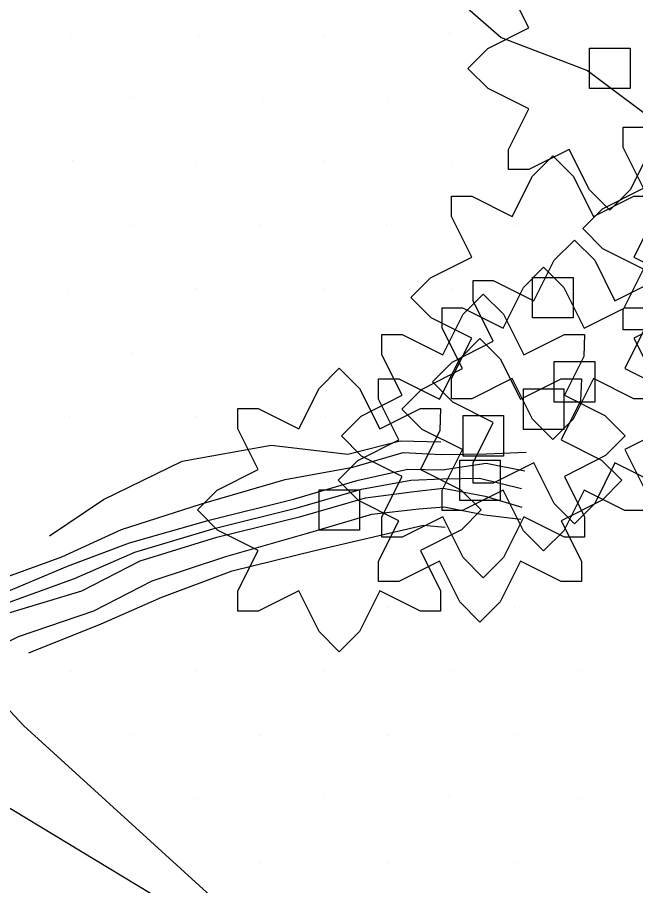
# Model space of a CAD drawing. Extents: x 1602514 to 1609837, y 863887 to 871157.
# Drawn here: x 1605358.5 to 1605427.1, y 867523.7 to 867620.1 of the extents above; entities that cross this region are included whole.
import ezdxf

# ---------------------------------------------------------------- set-up
doc = ezdxf.new("R2010")
doc.units = 0
for name, color, linetype in [('Environmental-New trees', 7, 'Continuous'), ('Survey-Ditches', 7, 'Continuous'), ('Survey-Flow line', 7, 'Continuous'), ('Survey-Ridge Lines', 7, 'Continuous'), ('Survey-Spot dirt', 7, 'Continuous'), ('Survey-Vegetation trees', 7, 'Continuous')]:
    doc.layers.add(name, color=color, linetype=linetype)

msp = doc.modelspace()

# ---------------------------------------------------------------- linework, layer by layer
at = {"layer": 'Environmental-New trees'}
for points in [[(1605435.416, 867623.283), (1605433.249, 867618.958), (1605437.75, 867616.707), (1605440, 867614.457), (1605437.808, 867612.265), (1605433.249, 867609.956), (1605435.5, 867605.456), (1605435.5, 867603.205), (1605433.249, 867603.205), (1605428.748, 867605.456), (1605426.498, 867600.955), (1605424.248, 867598.705), (1605421.997, 867600.955), (1605419.747, 867605.456), (1605415.246, 867603.205), (1605412.996, 867603.205), (1605412.996, 867605.456), (1605415.246, 867609.956), (1605410.746, 867612.207), (1605408.495, 867614.457), (1605410.687, 867616.649), (1605415.246, 867618.958), (1605412.996, 867623.459)], [(1605435.416, 867623.283), (1605433.249, 867618.958), (1605437.75, 867616.707), (1605440, 867614.457), (1605437.808, 867612.265), (1605433.249, 867609.956), (1605435.5, 867605.456), (1605435.5, 867603.205), (1605433.249, 867603.205), (1605428.748, 867605.456), (1605426.498, 867600.955), (1605424.248, 867598.705), (1605421.997, 867600.955), (1605419.747, 867605.456), (1605415.246, 867603.205), (1605412.996, 867603.205), (1605412.996, 867605.456), (1605415.246, 867609.956), (1605410.746, 867612.207), (1605408.495, 867614.457), (1605410.687, 867616.649), (1605415.246, 867618.958), (1605412.996, 867623.459)], [(1605427.985, 867585.402), (1605425.734, 867585.402), (1605425.734, 867587.652), (1605427.985, 867592.153), (1605423.484, 867594.404), (1605421.234, 867596.654), (1605423.426, 867598.846), (1605427.985, 867601.155), (1605425.734, 867605.655), (1605425.734, 867607.906), (1605427.985, 867607.906)], [(1605427.985, 867585.402), (1605425.734, 867585.402), (1605425.734, 867587.652), (1605427.985, 867592.153), (1605423.484, 867594.404), (1605421.234, 867596.654), (1605423.426, 867598.846), (1605427.985, 867601.155), (1605425.734, 867605.655), (1605425.734, 867607.906), (1605427.985, 867607.906)], [(1605429.17, 867577.74), (1605426.92, 867577.74), (1605422.419, 867579.99), (1605420.169, 867575.49), (1605417.918, 867573.239), (1605415.668, 867575.49), (1605413.417, 867579.99), (1605408.917, 867577.74), (1605406.666, 867577.74), (1605406.666, 867579.99), (1605408.917, 867584.491), (1605404.416, 867586.741), (1605402.166, 867588.992), (1605404.358, 867591.184), (1605408.917, 867593.493), (1605406.666, 867597.993), (1605406.666, 867600.244), (1605408.917, 867600.244), (1605413.417, 867597.993), (1605415.668, 867602.494), (1605417.918, 867604.744), (1605420.169, 867602.494), (1605422.419, 867597.993), (1605426.92, 867600.244), (1605429.17, 867600.244)], [(1605429.17, 867577.74), (1605426.92, 867577.74), (1605422.419, 867579.99), (1605420.169, 867575.49), (1605417.918, 867573.239), (1605415.668, 867575.49), (1605413.417, 867579.99), (1605408.917, 867577.74), (1605406.666, 867577.74), (1605406.666, 867579.99), (1605408.917, 867584.491), (1605404.416, 867586.741), (1605402.166, 867588.992), (1605404.358, 867591.184), (1605408.917, 867593.493), (1605406.666, 867597.993), (1605406.666, 867600.244), (1605408.917, 867600.244), (1605413.417, 867597.993), (1605415.668, 867602.494), (1605417.918, 867604.744), (1605420.169, 867602.494), (1605422.419, 867597.993), (1605426.92, 867600.244), (1605429.17, 867600.244)], [(1605429.087, 867597.818), (1605426.92, 867593.493), (1605431.42, 867591.242)], [(1605429.087, 867597.818), (1605426.92, 867593.493), (1605431.42, 867591.242)], [(1605429.317, 867568.383), (1605424.817, 867570.634), (1605422.566, 867566.133), (1605420.316, 867563.883), (1605418.066, 867566.133), (1605415.815, 867570.634), (1605411.314, 867568.383), (1605409.064, 867568.383), (1605409.064, 867570.634), (1605411.314, 867575.135), (1605406.814, 867577.385), (1605404.563, 867579.635), (1605406.755, 867581.827), (1605411.314, 867584.136), (1605409.064, 867588.637), (1605409.064, 867590.887), (1605411.314, 867590.887), (1605415.815, 867588.637), (1605418.066, 867593.137), (1605420.316, 867595.388), (1605422.566, 867593.137), (1605424.817, 867588.637), (1605429.317, 867590.887)], [(1605429.317, 867568.383), (1605424.817, 867570.634), (1605422.566, 867566.133), (1605420.316, 867563.883), (1605418.066, 867566.133), (1605415.815, 867570.634), (1605411.314, 867568.383), (1605409.064, 867568.383), (1605409.064, 867570.634), (1605411.314, 867575.135), (1605406.814, 867577.385), (1605404.563, 867579.635), (1605406.755, 867581.827), (1605411.314, 867584.136), (1605409.064, 867588.637), (1605409.064, 867590.887), (1605411.314, 867590.887), (1605415.815, 867588.637), (1605418.066, 867593.137), (1605420.316, 867595.388), (1605422.566, 867593.137), (1605424.817, 867588.637), (1605429.317, 867590.887)], [(1605428.153, 867565.354), (1605425.903, 867565.354), (1605421.402, 867567.605), (1605419.152, 867563.104), (1605416.901, 867560.854), (1605414.651, 867563.104), (1605412.401, 867567.605), (1605407.9, 867565.354), (1605405.65, 867565.354), (1605405.65, 867567.605), (1605407.9, 867572.105), (1605403.399, 867574.356), (1605401.149, 867576.606), (1605403.341, 867578.798), (1605407.9, 867581.107), (1605405.65, 867585.608), (1605405.65, 867587.858), (1605407.9, 867587.858), (1605412.401, 867585.608), (1605414.651, 867590.108), (1605416.901, 867592.359), (1605419.152, 867590.108), (1605421.402, 867585.608), (1605425.903, 867587.858), (1605428.153, 867587.858)], [(1605428.153, 867565.354), (1605425.903, 867565.354), (1605421.402, 867567.605), (1605419.152, 867563.104), (1605416.901, 867560.854), (1605414.651, 867563.104), (1605412.401, 867567.605), (1605407.9, 867565.354), (1605405.65, 867565.354), (1605405.65, 867567.605), (1605407.9, 867572.105), (1605403.399, 867574.356), (1605401.149, 867576.606), (1605403.341, 867578.798), (1605407.9, 867581.107), (1605405.65, 867585.608), (1605405.65, 867587.858), (1605407.9, 867587.858), (1605412.401, 867585.608), (1605414.651, 867590.108), (1605416.901, 867592.359), (1605419.152, 867590.108), (1605421.402, 867585.608), (1605425.903, 867587.858), (1605428.153, 867587.858)], [(1605431.479, 867586.8), (1605426.92, 867584.491), (1605429.17, 867579.99)], [(1605431.479, 867586.8), (1605426.92, 867584.491), (1605429.17, 867579.99)], [(1605428.07, 867585.433), (1605425.903, 867581.107), (1605430.404, 867578.856)], [(1605428.07, 867585.433), (1605425.903, 867581.107), (1605430.404, 867578.856)], [(1605430.462, 867574.414), (1605425.903, 867572.105), (1605428.153, 867567.605)], [(1605430.462, 867574.414), (1605425.903, 867572.105), (1605428.153, 867567.605)]]:
    msp.add_lwpolyline(points, dxfattribs=at)
for points in [[(1605421.997, 867616.707), (1605426.498, 867616.707), (1605426.498, 867612.207), (1605421.997, 867612.207)], [(1605421.997, 867616.707), (1605426.498, 867616.707), (1605426.498, 867612.207), (1605421.997, 867612.207)], [(1605415.668, 867591.242), (1605420.169, 867591.242), (1605420.169, 867586.741), (1605415.668, 867586.741)], [(1605415.668, 867591.242), (1605420.169, 867591.242), (1605420.169, 867586.741), (1605415.668, 867586.741)], [(1605398.948, 867562.386), (1605398.948, 867564.636), (1605401.198, 867569.137), (1605396.697, 867571.387), (1605394.447, 867573.637), (1605396.639, 867575.829), (1605401.198, 867578.138), (1605398.948, 867582.639), (1605398.948, 867584.889), (1605401.198, 867584.889), (1605405.699, 867582.639), (1605407.949, 867587.139), (1605410.2, 867589.39), (1605412.45, 867587.139), (1605414.7, 867582.639), (1605419.201, 867584.889), (1605421.451, 867584.889), (1605421.368, 867582.464), (1605419.201, 867578.138), (1605423.702, 867575.888), (1605425.952, 867573.637), (1605423.76, 867571.445), (1605419.201, 867569.137), (1605421.451, 867564.636), (1605421.451, 867562.386), (1605419.201, 867562.386), (1605414.7, 867564.636), (1605412.45, 867560.135), (1605410.2, 867557.885), (1605407.949, 867560.135), (1605405.699, 867564.636), (1605401.198, 867562.386)], [(1605398.948, 867562.386), (1605398.948, 867564.636), (1605401.198, 867569.137), (1605396.697, 867571.387), (1605394.447, 867573.637), (1605396.639, 867575.829), (1605401.198, 867578.138), (1605398.948, 867582.639), (1605398.948, 867584.889), (1605401.198, 867584.889), (1605405.699, 867582.639), (1605407.949, 867587.139), (1605410.2, 867589.39), (1605412.45, 867587.139), (1605414.7, 867582.639), (1605419.201, 867584.889), (1605421.451, 867584.889), (1605421.368, 867582.464), (1605419.201, 867578.138), (1605423.702, 867575.888), (1605425.952, 867573.637), (1605423.76, 867571.445), (1605419.201, 867569.137), (1605421.451, 867564.636), (1605421.451, 867562.386), (1605419.201, 867562.386), (1605414.7, 867564.636), (1605412.45, 867560.135), (1605410.2, 867557.885), (1605407.949, 867560.135), (1605405.699, 867564.636), (1605401.198, 867562.386)], [(1605398.583, 867557.45), (1605398.583, 867559.7), (1605400.834, 867564.201), (1605396.333, 867566.451), (1605394.083, 867568.701), (1605396.275, 867570.893), (1605400.834, 867573.202), (1605398.583, 867577.703), (1605398.583, 867579.953), (1605400.834, 867579.953), (1605405.334, 867577.703), (1605407.585, 867582.204), (1605409.835, 867584.454), (1605412.085, 867582.204), (1605414.336, 867577.703), (1605418.836, 867579.953), (1605421.087, 867579.953), (1605421.003, 867577.528), (1605418.836, 867573.202), (1605423.337, 867570.952), (1605425.587, 867568.701), (1605423.396, 867566.509), (1605418.836, 867564.201), (1605421.087, 867559.7), (1605421.087, 867557.45), (1605418.836, 867557.45), (1605414.336, 867559.7), (1605412.085, 867555.199), (1605409.835, 867552.949), (1605407.585, 867555.199), (1605405.334, 867559.7), (1605400.834, 867557.45)], [(1605398.583, 867557.45), (1605398.583, 867559.7), (1605400.834, 867564.201), (1605396.333, 867566.451), (1605394.083, 867568.701), (1605396.275, 867570.893), (1605400.834, 867573.202), (1605398.583, 867577.703), (1605398.583, 867579.953), (1605400.834, 867579.953), (1605405.334, 867577.703), (1605407.585, 867582.204), (1605409.835, 867584.454), (1605412.085, 867582.204), (1605414.336, 867577.703), (1605418.836, 867579.953), (1605421.087, 867579.953), (1605421.003, 867577.528), (1605418.836, 867573.202), (1605423.337, 867570.952), (1605425.587, 867568.701), (1605423.396, 867566.509), (1605418.836, 867564.201), (1605421.087, 867559.7), (1605421.087, 867557.45), (1605418.836, 867557.45), (1605414.336, 867559.7), (1605412.085, 867555.199), (1605409.835, 867552.949), (1605407.585, 867555.199), (1605405.334, 867559.7), (1605400.834, 867557.45)], [(1605418.066, 867581.886), (1605422.566, 867581.886), (1605422.566, 867577.385), (1605418.066, 867577.385)], [(1605418.066, 867581.886), (1605422.566, 867581.886), (1605422.566, 867577.385), (1605418.066, 867577.385)], [(1605382.964, 867554.155), (1605382.964, 867556.405), (1605385.215, 867560.906), (1605380.714, 867563.156), (1605378.464, 867565.407), (1605380.656, 867567.599), (1605385.215, 867569.908), (1605382.964, 867574.408), (1605382.964, 867576.659), (1605385.215, 867576.659), (1605389.715, 867574.408), (1605391.966, 867578.909), (1605394.216, 867581.159), (1605396.467, 867578.909), (1605398.717, 867574.408), (1605403.218, 867576.659), (1605405.468, 867576.659), (1605405.385, 867574.233), (1605403.218, 867569.908), (1605407.718, 867567.657), (1605409.968, 867565.407), (1605407.777, 867563.215), (1605403.218, 867560.906), (1605405.468, 867556.405), (1605405.468, 867554.155), (1605403.218, 867554.155), (1605398.717, 867556.405), (1605396.467, 867551.905), (1605394.216, 867549.654), (1605391.966, 867551.905), (1605389.715, 867556.405), (1605385.215, 867554.155)], [(1605382.964, 867554.155), (1605382.964, 867556.405), (1605385.215, 867560.906), (1605380.714, 867563.156), (1605378.464, 867565.407), (1605380.656, 867567.599), (1605385.215, 867569.908), (1605382.964, 867574.408), (1605382.964, 867576.659), (1605385.215, 867576.659), (1605389.715, 867574.408), (1605391.966, 867578.909), (1605394.216, 867581.159), (1605396.467, 867578.909), (1605398.717, 867574.408), (1605403.218, 867576.659), (1605405.468, 867576.659), (1605405.385, 867574.233), (1605403.218, 867569.908), (1605407.718, 867567.657), (1605409.968, 867565.407), (1605407.777, 867563.215), (1605403.218, 867560.906), (1605405.468, 867556.405), (1605405.468, 867554.155), (1605403.218, 867554.155), (1605398.717, 867556.405), (1605396.467, 867551.905), (1605394.216, 867549.654), (1605391.966, 867551.905), (1605389.715, 867556.405), (1605385.215, 867554.155)], [(1605414.651, 867578.856), (1605419.152, 867578.856), (1605419.152, 867574.356), (1605414.651, 867574.356)], [(1605414.651, 867578.856), (1605419.152, 867578.856), (1605419.152, 867574.356), (1605414.651, 867574.356)], [(1605407.949, 867575.888), (1605412.45, 867575.888), (1605412.45, 867571.387), (1605407.949, 867571.387)], [(1605407.949, 867575.888), (1605412.45, 867575.888), (1605412.45, 867571.387), (1605407.949, 867571.387)], [(1605407.585, 867570.952), (1605412.085, 867570.952), (1605412.085, 867566.451), (1605407.585, 867566.451)], [(1605407.585, 867570.952), (1605412.085, 867570.952), (1605412.085, 867566.451), (1605407.585, 867566.451)], [(1605391.966, 867567.657), (1605396.467, 867567.657), (1605396.467, 867563.156), (1605391.966, 867563.156)], [(1605391.966, 867567.657), (1605396.467, 867567.657), (1605396.467, 867563.156), (1605391.966, 867563.156)]]:
    msp.add_lwpolyline(points, close=True, dxfattribs=at)
at = {"layer": 'Survey-Ditches'}
for points in [[(1605337.38, 867546.094), (1605338.94, 867546.387), (1605341.802, 867548.594), (1605345.452, 867551.308), (1605350.017, 867554.649), (1605354.962, 867557.129), (1605363.434, 867560.196), (1605370.032, 867563.244), (1605378.921, 867566.104), (1605388.22, 867568.795), (1605395.738, 867570.16), (1605401.321, 867571.803), (1605405.545, 867571.575)], [(1605337.38, 867546.094), (1605338.94, 867546.387), (1605341.802, 867548.594), (1605345.452, 867551.308), (1605350.017, 867554.649), (1605354.962, 867557.129), (1605363.434, 867560.196), (1605370.032, 867563.244), (1605378.921, 867566.104), (1605388.22, 867568.795), (1605395.738, 867570.16), (1605401.321, 867571.803), (1605405.545, 867571.575)], [(1605338.396, 867544.786), (1605339.795, 867545.699), (1605342.761, 867547.518), (1605346.745, 867550.093), (1605351.388, 867552.918), (1605355.85, 867555.724), (1605364.043, 867559.158), (1605370.932, 867561.736), (1605379.766, 867564.254), (1605389.127, 867566.603), (1605396.318, 867568.72), (1605401.834, 867569.947), (1605405.636, 867569.872)], [(1605338.396, 867544.786), (1605339.795, 867545.699), (1605342.761, 867547.518), (1605346.745, 867550.093), (1605351.388, 867552.918), (1605355.85, 867555.724), (1605364.043, 867559.158), (1605370.932, 867561.736), (1605379.766, 867564.254), (1605389.127, 867566.603), (1605396.318, 867568.72), (1605401.834, 867569.947), (1605405.636, 867569.872)], [(1605339.898, 867542.852), (1605341.859, 867544.038), (1605344.433, 867545.643), (1605348.474, 867548.468), (1605352.466, 867551.559), (1605357.057, 867553.814), (1605365.649, 867556.417), (1605372.123, 867559.741), (1605380.624, 867562.378), (1605389.931, 867564.662), (1605397.115, 867566.744), (1605402.52, 867567.463), (1605405.743, 867567.845)], [(1605339.898, 867542.852), (1605341.859, 867544.038), (1605344.433, 867545.643), (1605348.474, 867548.468), (1605352.466, 867551.559), (1605357.057, 867553.814), (1605365.649, 867556.417), (1605372.123, 867559.741), (1605380.624, 867562.378), (1605389.931, 867564.662), (1605397.115, 867566.744), (1605402.52, 867567.463), (1605405.743, 867567.845)], [(1605341.466, 867540.834), (1605343.532, 867542.692), (1605345.739, 867544.179), (1605350.119, 867546.922), (1605354.347, 867549.185), (1605358.616, 867551.346), (1605366.956, 867554.189), (1605373.432, 867557.547), (1605381.605, 867560.231), (1605390.693, 867562.821), (1605397.843, 867564.94), (1605403.05, 867565.544), (1605405.854, 867565.743)], [(1605341.466, 867540.834), (1605343.532, 867542.692), (1605345.739, 867544.179), (1605350.119, 867546.922), (1605354.347, 867549.185), (1605358.616, 867551.346), (1605366.956, 867554.189), (1605373.432, 867557.547), (1605381.605, 867560.231), (1605390.693, 867562.821), (1605397.843, 867564.94), (1605403.05, 867565.544), (1605405.854, 867565.743)]]:
    msp.add_lwpolyline(points, dxfattribs=at)
at = {"layer": 'Survey-Flow line'}
msp.add_lwpolyline([(1605339.116, 867543.8), (1605340.811, 867544.858), (1605343.594, 867546.579), (1605347.6, 867549.274), (1605351.906, 867552.224), (1605356.427, 867554.754), (1605364.814, 867557.776), (1605371.511, 867560.731), (1605380.191, 867563.315), (1605389.528, 867565.632), (1605396.696, 867567.726), (1605402.156, 867568.701), (1605405.662, 867568.857), (1605409.765, 867568.933), (1605414.453, 867567.788)], dxfattribs=at)
msp.add_lwpolyline([(1605339.116, 867543.8), (1605340.811, 867544.858), (1605343.594, 867546.579), (1605347.6, 867549.274), (1605351.906, 867552.224), (1605356.427, 867554.754), (1605364.814, 867557.776), (1605371.511, 867560.731), (1605380.191, 867563.315), (1605389.528, 867565.632), (1605396.696, 867567.726), (1605402.156, 867568.701), (1605405.662, 867568.857), (1605409.765, 867568.933), (1605414.453, 867567.788)], dxfattribs=at)
at = {"layer": 'Survey-Ridge Lines'}
for points in [[(1605402.716, 867626.171), (1605412.196, 867617.871), (1605421.77, 867614.206), (1605430.596, 867607.578), (1605445.793, 867590.046), (1605467.994, 867572.985), (1605480.589, 867564.21), (1605494.207, 867551.804), (1605507.813, 867539.996), (1605518.841, 867528.654), (1605535.462, 867511.161), (1605548.221, 867497.626), (1605561.184, 867483.479), (1605581.748, 867458.899), (1605599.461, 867435.275)], [(1605402.716, 867626.171), (1605412.196, 867617.871), (1605421.77, 867614.206), (1605430.596, 867607.578), (1605445.793, 867590.046), (1605467.994, 867572.985), (1605480.589, 867564.21), (1605494.207, 867551.804), (1605507.813, 867539.996), (1605518.841, 867528.654), (1605535.462, 867511.161), (1605548.221, 867497.626), (1605561.184, 867483.479), (1605581.748, 867458.899), (1605599.461, 867435.275)], [(1605362.063, 867562.536), (1605368.05, 867566.565), (1605376.761, 867570.829), (1605386.645, 867572.598), (1605395.163, 867571.585), (1605400.964, 867573.095), (1605405.472, 867572.963)], [(1605362.063, 867562.536), (1605368.05, 867566.565), (1605376.761, 867570.829), (1605386.645, 867572.598), (1605395.163, 867571.585), (1605400.964, 867573.095), (1605405.472, 867572.963)], [(1605405.545, 867571.575), (1605410.562, 867571.652), (1605414.976, 867571.808)], [(1605405.545, 867571.575), (1605410.562, 867571.652), (1605414.976, 867571.808)], [(1605405.636, 867569.872), (1605410.525, 867570.598), (1605414.807, 867569.749)], [(1605405.636, 867569.872), (1605410.525, 867570.598), (1605414.807, 867569.749)], [(1605405.743, 867567.845), (1605410.396, 867566.946), (1605414.477, 867565.726)], [(1605405.743, 867567.845), (1605410.396, 867566.946), (1605414.477, 867565.726)], [(1605405.854, 867565.743), (1605410.322, 867564.864), (1605414.366, 867564.377)], [(1605405.854, 867565.743), (1605410.322, 867564.864), (1605414.366, 867564.377)], [(1605359.755, 867549.545), (1605367.793, 867552.761), (1605374.514, 867555.734), (1605382.339, 867558.627), (1605391.49, 867560.897), (1605403.55, 867563.732), (1605405.974, 867563.477)], [(1605359.755, 867549.545), (1605367.793, 867552.761), (1605374.514, 867555.734), (1605382.339, 867558.627), (1605391.49, 867560.897), (1605403.55, 867563.732), (1605405.974, 867563.477)], [(1605347.274, 867538.548), (1605373.272, 867522.826), (1605415.117, 867486.194), (1605450.994, 867433.491), (1605465.004, 867413.604), (1605503.666, 867369.397), (1605525.623, 867341.531), (1605537.31, 867332.254), (1605553.789, 867315.389), (1605576.151, 867289.813), (1605582.657, 867280.485), (1605587.358, 867276.928)], [(1605347.274, 867538.548), (1605373.272, 867522.826), (1605415.117, 867486.194), (1605450.994, 867433.491), (1605465.004, 867413.604), (1605503.666, 867369.397), (1605525.623, 867341.531), (1605537.31, 867332.254), (1605553.789, 867315.389), (1605576.151, 867289.813), (1605582.657, 867280.485), (1605587.358, 867276.928)]]:
    msp.add_lwpolyline(points, dxfattribs=at)
at = {"layer": 'Survey-Spot dirt'}
for p, q in [((1605364.327, 867618.209), (1605364.327, 867618.209)), ((1605364.327, 867618.209), (1605364.327, 867618.209)), ((1605378.536, 867618.093), (1605378.536, 867618.093)), ((1605378.536, 867618.093), (1605378.536, 867618.093)), ((1605392.555, 867618.138), (1605392.555, 867618.138)), ((1605392.555, 867618.138), (1605392.555, 867618.138)), ((1605406.5, 867618.293), (1605406.5, 867618.293)), ((1605406.5, 867618.293), (1605406.5, 867618.293)), ((1605371.322, 867611.165), (1605371.322, 867611.165)), ((1605371.322, 867611.165), (1605371.322, 867611.165)), ((1605385.649, 867611.142), (1605385.649, 867611.142)), ((1605385.649, 867611.142), (1605385.649, 867611.142)), ((1605399.604, 867611.093), (1605399.604, 867611.093)), ((1605399.604, 867611.093), (1605399.604, 867611.093)), ((1605413.649, 867611.169), (1605413.649, 867611.169)), ((1605413.649, 867611.169), (1605413.649, 867611.169)), ((1605364.655, 867604.209), (1605364.655, 867604.209)), ((1605364.655, 867604.209), (1605364.655, 867604.209)), ((1605378.347, 867604.031), (1605378.347, 867604.031)), ((1605378.347, 867604.031), (1605378.347, 867604.031)), ((1605392.458, 867604.095), (1605392.458, 867604.095)), ((1605392.458, 867604.095), (1605392.458, 867604.095)), ((1605406.648, 867603.973), (1605406.648, 867603.973)), ((1605406.648, 867603.973), (1605406.648, 867603.973)), ((1605420.668, 867604.141), (1605420.668, 867604.141)), ((1605420.668, 867604.141), (1605420.668, 867604.141)), ((1605399.453, 867597.152), (1605399.453, 867597.152)), ((1605399.453, 867597.152), (1605399.453, 867597.152)), ((1605371.377, 867597.052), (1605371.377, 867597.052)), ((1605371.377, 867597.052), (1605371.377, 867597.052)), ((1605385.498, 867597.041), (1605385.498, 867597.041)), ((1605385.498, 867597.041), (1605385.498, 867597.041)), ((1605413.702, 867596.986), (1605413.702, 867596.986)), ((1605413.702, 867596.986), (1605413.702, 867596.986)), ((1605364.135, 867589.765), (1605364.135, 867589.765)), ((1605364.135, 867589.765), (1605364.135, 867589.765)), ((1605378.352, 867590.056), (1605378.352, 867590.056)), ((1605378.352, 867590.056), (1605378.352, 867590.056)), ((1605392.564, 867589.879), (1605392.564, 867589.879)), ((1605392.564, 867589.879), (1605392.564, 867589.879)), ((1605406.74, 867589.944), (1605406.74, 867589.944)), ((1605406.74, 867589.944), (1605406.74, 867589.944)), ((1605371.229, 867582.834), (1605371.229, 867582.834)), ((1605371.229, 867582.834), (1605371.229, 867582.834)), ((1605385.592, 867582.71), (1605385.592, 867582.71)), ((1605385.592, 867582.71), (1605385.592, 867582.71)), ((1605399.428, 867582.958), (1605399.428, 867582.958)), ((1605399.428, 867582.958), (1605399.428, 867582.958)), ((1605406.567, 867575.95), (1605406.567, 867575.95)), ((1605406.567, 867575.95), (1605406.567, 867575.95)), ((1605364.311, 867575.765), (1605364.311, 867575.765)), ((1605364.311, 867575.765), (1605364.311, 867575.765)), ((1605378.339, 867575.776), (1605378.339, 867575.776)), ((1605378.339, 867575.776), (1605378.339, 867575.776)), ((1605392.709, 867575.794), (1605392.709, 867575.794)), ((1605392.709, 867575.794), (1605392.709, 867575.794)), ((1605421.03, 867575.661), (1605421.03, 867575.661)), ((1605421.03, 867575.661), (1605421.03, 867575.661)), ((1605406.811, 867561.616), (1605406.811, 867561.616)), ((1605406.811, 867561.616), (1605406.811, 867561.616)), ((1605420.811, 867561.67), (1605420.811, 867561.67)), ((1605420.811, 867561.67), (1605420.811, 867561.67)), ((1605385.475, 867554.633), (1605385.475, 867554.633)), ((1605385.475, 867554.633), (1605385.475, 867554.633)), ((1605399.527, 867554.581), (1605399.527, 867554.581)), ((1605399.527, 867554.581), (1605399.527, 867554.581)), ((1605413.692, 867554.563), (1605413.692, 867554.563)), ((1605413.692, 867554.563), (1605413.692, 867554.563)), ((1605364.357, 867547.49), (1605364.357, 867547.49)), ((1605364.357, 867547.49), (1605364.357, 867547.49)), ((1605378.364, 867547.549), (1605378.364, 867547.549)), ((1605378.364, 867547.549), (1605378.364, 867547.549)), ((1605392.502, 867547.591), (1605392.502, 867547.591)), ((1605392.502, 867547.591), (1605392.502, 867547.591)), ((1605406.615, 867547.576), (1605406.615, 867547.576)), ((1605406.615, 867547.576), (1605406.615, 867547.576)), ((1605420.798, 867547.559), (1605420.798, 867547.559)), ((1605420.798, 867547.559), (1605420.798, 867547.559)), ((1605371.352, 867540.452), (1605371.352, 867540.452)), ((1605371.352, 867540.452), (1605371.352, 867540.452)), ((1605385.503, 867540.39), (1605385.503, 867540.39)), ((1605385.503, 867540.39), (1605385.503, 867540.39)), ((1605399.614, 867540.352), (1605399.614, 867540.352)), ((1605399.614, 867540.352), (1605399.614, 867540.352)), ((1605413.711, 867540.441), (1605413.711, 867540.441)), ((1605413.711, 867540.441), (1605413.711, 867540.441)), ((1605392.545, 867533.509), (1605392.545, 867533.509)), ((1605392.545, 867533.509), (1605392.545, 867533.509)), ((1605406.474, 867533.588), (1605406.474, 867533.588)), ((1605406.474, 867533.588), (1605406.474, 867533.588)), ((1605378.462, 867533.395), (1605378.462, 867533.395)), ((1605378.462, 867533.395), (1605378.462, 867533.395)), ((1605420.807, 867533.4), (1605420.807, 867533.4)), ((1605420.807, 867533.4), (1605420.807, 867533.4)), ((1605385.47, 867526.251), (1605385.47, 867526.251)), ((1605385.47, 867526.251), (1605385.47, 867526.251)), ((1605399.633, 867526.293), (1605399.633, 867526.293)), ((1605399.633, 867526.293), (1605399.633, 867526.293)), ((1605413.705, 867526.235), (1605413.705, 867526.235)), ((1605413.705, 867526.235), (1605413.705, 867526.235))]:
    msp.add_line(p, q, dxfattribs=at)
at = {"layer": 'Survey-Vegetation trees'}
msp.add_lwpolyline([(1605353.722, 867547.268), (1605331.707, 867514.754), (1605394.701, 867428.292), (1605455.156, 867343.157), (1605508.894, 867287.644), (1605560.937, 867273.86), (1605570.889, 867292.032), (1605517.399, 867346.548), (1605494.76, 867389.365), (1605443.759, 867446.62), (1605390.269, 867513.086), (1605359.171, 867541.464)], close=True, dxfattribs=at)
msp.add_lwpolyline([(1605353.722, 867547.268), (1605331.707, 867514.754), (1605394.701, 867428.292), (1605455.156, 867343.157), (1605508.894, 867287.644), (1605560.937, 867273.86), (1605570.889, 867292.032), (1605517.399, 867346.548), (1605494.76, 867389.365), (1605443.759, 867446.62), (1605390.269, 867513.086), (1605359.171, 867541.464)], close=True, dxfattribs=at)

doc.saveas('drawing.dxf')
